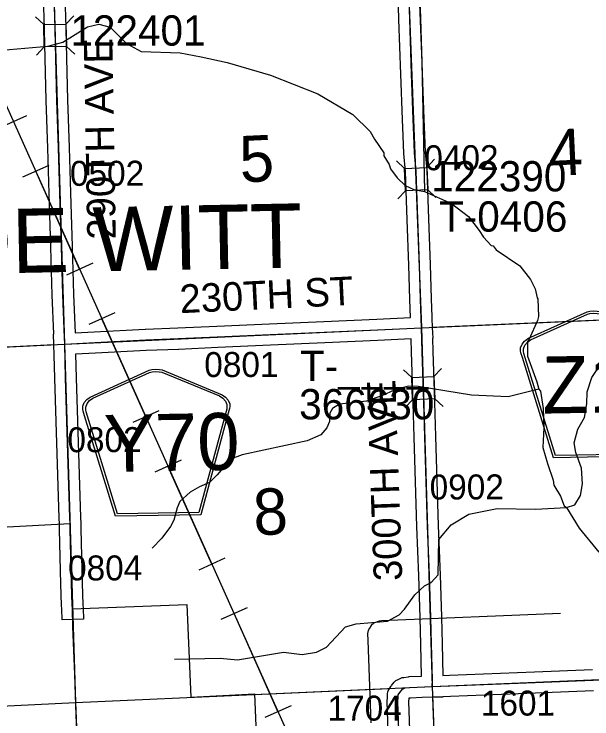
# Model space of a CAD drawing. Extents: x 128.7 to 185.5, y -21.4 to 12.6.
# Drawn here: x 153.067 to 154.688, y -9.139 to -7.163 of the extents above; entities that cross this region are included whole.
import ezdxf

# ---------------------------------------------------------------- set-up
doc = ezdxf.new("R2010")
doc.units = 0
for name, color, linetype in [('tdCoCityStreetMajor', 7, 'Continuous'), ('tdCoCorpBndry', 7, 'Continuous'), ('tdCoDirctArrow', 7, 'Continuous'), ('tdCoHydroRiver', 7, 'Continuous'), ('tdCoPipe', 7, 'Continuous'), ('tdCoSecRdNmbr', 7, 'Continuous'), ('tdCoSecRdTxt', 7, 'Continuous'), ('tdCoSecRteBand', 7, 'Continuous'), ('tdCoSecRteCL', 7, 'Continuous'), ('tdCoSectLine', 7, 'Continuous'), ('tdCoSectLinePart', 7, 'Continuous'), ('tdCoSectNmbr', 7, 'Continuous'), ('tdCoShieldCoRte', 7, 'Continuous'), ('tdCoShieldCoRteHrd', 7, 'Continuous'), ('tdCoStrucSec', 7, 'Continuous'), ('tdCoStrucSecCoName', 7, 'Continuous'), ('tdCoStrucSecFHWANum', 7, 'Continuous'), ('tdCoSurfAsphalt', 7, 'Continuous'), ('tdCoSurfGravel', 7, 'Continuous'), ('tdCoTwpNameTxt', 7, 'Continuous')]:
    doc.layers.add(name, color=color, linetype=linetype)

msp = doc.modelspace()

# ---------------------------------------------------------------- linework, layer by layer
at = {"layer": 'tdCoCityStreetMajor'}
msp.add_lwpolyline([(153.2489, -9.3185), (153.2446, -9.2148), (153.2414, -9.1285), (153.2369, -9.0131), (153.232, -8.8804), (153.2305, -8.8303)], dxfattribs=at)
at = {"layer": 'tdCoCorpBndry'}
msp.add_lwpolyline([(152.6754, -8.6202), (153.2238, -8.591), (153.2244, -8.6072), (153.2283, -8.7601), (153.2305, -8.8303), (153.5519, -8.8183), (153.5625, -9.0782), (153.7416, -9.0687), (153.7491, -9.2491)], dxfattribs=at)
at = {"layer": 'tdCoDirctArrow'}
msp.add_lwpolyline([(154.6002, -8.8432), (154.0975, -8.8644), (154.091, -8.8652), (154.0854, -8.8666), (154.0766, -8.8704), (154.0686, -8.8771), (154.0638, -8.8848), (154.0607, -8.8907), (154.0588, -8.8997), (154.0592, -8.9191), (154.0679, -9.1502)], dxfattribs=at)
at = {"layer": 'tdCoHydroRiver'}
for points in [[(154.1844, -6.6193), (154.2109, -7.2987), (154.2186, -7.6598)], [(153.0323, -7.2634), (153.1613, -7.2526), (153.2036, -7.2417), (153.2731, -7.1983), (153.3044, -7.1909), (153.3363, -7.1993), (153.382, -7.2451), (153.4238, -7.2673), (153.5329, -7.2714), (153.5916, -7.2821), (153.6648, -7.2985), (153.786, -7.3338), (153.9188, -7.386), (154.017, -7.4442), (154.066, -7.4915), (154.0778, -7.5132), (154.1044, -7.5517), (154.1046, -7.5596), (154.1197, -7.5843), (154.1233, -7.5968), (154.1415, -7.6215), (154.1643, -7.6428), (154.1884, -7.6546), (154.2186, -7.6598), (154.2939, -7.6936), (154.3425, -7.7298), (154.3723, -7.7698), (154.384, -7.7883), (154.4053, -7.8113), (154.4116, -7.8126), (154.4199, -7.8234), (154.4861, -7.8685), (154.5159, -7.9069), (154.5294, -7.9333), (154.535, -7.9583), (154.5367, -7.9614), (154.5384, -8.0103), (154.5356, -8.0214), (154.5121, -8.0743), (154.5076, -8.0808), (154.5075, -8.1218), (154.5336, -8.1935), (154.539, -8.2139), (154.544, -8.22), (154.552, -8.2687), (154.5538, -8.3223), (154.551, -8.3776), (154.5636, -8.4229), (154.5794, -8.4698), (154.5814, -8.4839), (154.5999, -8.5148), (154.6102, -8.5413), (154.6167, -8.5458), (154.6526, -8.6046), (154.7078, -8.671)], [(153.517, -8.9718), (153.6448, -8.969), (153.6939, -8.9736), (153.8225, -8.9519), (153.8748, -8.958), (153.9157, -8.9518), (153.9436, -8.9382), (153.9969, -8.8812), (154.0266, -8.8723), (154.1147, -8.8645), (154.1473, -8.8476), (154.1625, -8.8313), (154.1911, -8.7909), (154.2186, -8.7662), (154.2372, -8.7561), (154.257, -8.7349), (154.2584, -8.6355), (154.2933, -8.5948), (154.3427, -8.5647), (154.4227, -8.5493), (154.5301, -8.5504), (154.6167, -8.5458), (154.6401, -8.5387), (154.6566, -8.5129), (154.6618, -8.4796), (154.6587, -8.4355), (154.643, -8.3918), (154.6389, -8.3651), (154.649, -8.3265), (154.6672, -8.2939), (154.6741, -8.2554), (154.6749, -8.2219), (154.6881, -8.1816), (154.7186, -8.1358)], [(154.539, -8.2139), (154.453, -8.2358), (154.3502, -8.2314), (154.201, -8.2065), (154.1726, -8.2059), (154.1335, -8.2167), (154.1009, -8.2321), (154.0557, -8.2478), (153.9802, -8.2567), (153.9601, -8.2685), (153.9526, -8.2814), (153.9519, -8.3051), (153.9446, -8.3227), (153.9279, -8.3422), (153.889, -8.3593), (153.7073, -8.3987), (153.6746, -8.4108), (153.6366, -8.4548), (153.6152, -8.476), (153.5872, -8.488), (153.5609, -8.5031), (153.5318, -8.5294), (153.5246, -8.547), (153.5147, -8.5821), (153.5058, -8.5997), (153.4817, -8.6321), (153.4542, -8.6599)]]:
    msp.add_lwpolyline(points, dxfattribs=at)
at = {"layer": 'tdCoPipe'}
for p, q in [((153.1019, -7.4479), (153.0285, -7.4808)), ((153.1642, -7.5867), (153.0906, -7.6197)), ((153.2875, -7.8614), (153.2141, -7.8944)), ((153.3498, -8.0002), (153.2762, -8.0332)), ((153.4731, -8.275), (153.3996, -8.3079)), ((153.5353, -8.4138), (153.4618, -8.4468)), ((153.6586, -8.6885), (153.5852, -8.7215)), ((153.7209, -8.8273), (153.6473, -8.8603)), ((153.8442, -9.1021), (153.7708, -9.135))]:
    msp.add_line(p, q, dxfattribs=at)
for points in [[(153.2907, -13.3487), (153.1504, -13.0403), (153.08, -11.9742), (153.9221, -10.7441), (153.8422, -9.1961), (152.4885, -6.1792), (152.255, -4.5804), (152.0586, -4.5041), (150.9187, -1.6917), (149.9982, 2.3236), (149.759, 2.5022), (149.1601, 4.9961)], [(153.2507, -7.8779), (153.1274, -7.6032)], [(153.4363, -8.2915), (153.313, -8.0167)], [(153.6219, -8.705), (153.4986, -8.4303)], [(153.8074, -9.1186), (153.6841, -8.8438)]]:
    msp.add_lwpolyline(points, dxfattribs=at)
at = {"layer": 'tdCoSecRteBand'}
for points in [[(153.2378, -8.0565), (153.292, -8.0536), (153.292, -8.0536), (153.292, -8.0536), (153.435, -8.0462), (153.4352, -8.0462), (153.4354, -8.0462), (153.5261, -8.0427), (153.6357, -8.0378), (153.6357, -8.0378), (153.6358, -8.0378), (153.7837, -8.0314), (153.9358, -8.0247), (154.085, -8.0178), (154.085, -8.0178), (154.085, -8.0178), (154.1794, -8.0136), (154.1771, -7.9631), (154.1771, -7.9628), (154.1771, -7.9625), (154.1746, -7.8667), (154.1699, -7.7392), (154.1648, -7.6044), (154.1609, -7.5537), (154.1609, -7.5532), (154.1608, -7.5527), (154.1586, -7.5044), (154.1586, -7.5042), (154.1586, -7.504), (154.1571, -7.4584), (154.1524, -7.3308), (154.1524, -7.3307), (154.1524, -7.3307), (154.147, -7.1773), (154.147, -7.1773), (154.147, -7.1772), (154.1426, -7.0387)], [(154.2025, -7.0367), (154.207, -7.1753), (154.2124, -7.3286), (154.2171, -7.4563), (154.2171, -7.4564), (154.2171, -7.4564), (154.2186, -7.5019), (154.2208, -7.5495), (154.2247, -7.6004), (154.2247, -7.6009), (154.2247, -7.6015), (154.2299, -7.7369), (154.2299, -7.7369), (154.2299, -7.7369), (154.2346, -7.8647), (154.2346, -7.8649), (154.2346, -7.865), (154.2371, -7.9607), (154.2394, -8.0114), (154.2394, -8.0114), (154.2395, -8.0149), (154.2395, -8.0151), (154.2403, -8.0411), (154.2416, -8.0709), (154.2411, -8.0709), (154.2422, -8.109), (154.2457, -8.2202), (154.2496, -8.347), (154.2496, -8.347), (154.2496, -8.3471), (154.2531, -8.4723), (154.2573, -8.5969), (154.2627, -8.7359), (154.2627, -8.736), (154.2627, -8.7361), (154.2664, -8.8532), (154.2664, -8.8534), (154.2664, -8.8536), (154.2679, -8.9287), (154.2703, -9.017)], [(153.2014, -8.8612), (153.2005, -8.8312), (153.2001, -8.8202), (153.1983, -8.761), (153.1983, -8.7609), (153.1983, -8.7608), (153.1944, -8.6081), (153.1939, -8.5919), (153.1933, -8.5757), (153.1894, -8.4557), (153.1894, -8.4557), (153.1894, -8.4557), (153.185, -8.305), (153.1813, -8.1839), (153.1813, -8.1839), (153.1813, -8.1838), (153.1796, -8.1188), (153.1788, -8.0892), (153.1773, -8.0597), (153.1779, -8.0596), (153.1737, -7.9509), (153.1737, -7.9507), (153.1737, -7.9505), (153.1702, -7.816), (153.1653, -7.6656), (153.1653, -7.6656), (153.1653, -7.6656), (153.1613, -7.5384), (153.1569, -7.4045), (153.1569, -7.4043), (153.1569, -7.4042), (153.1542, -7.2871), (153.151, -7.1678), (153.1478, -7.0921)], [(153.2077, -7.0896), (153.2109, -7.1655), (153.2109, -7.1657), (153.211, -7.1659), (153.2142, -7.2855), (153.2142, -7.2856), (153.2142, -7.2857), (153.2169, -7.4026), (153.2213, -7.5364), (153.2213, -7.5364), (153.2213, -7.5365), (153.2252, -7.6637), (153.2302, -7.8141), (153.2302, -7.8142), (153.2302, -7.8143), (153.2336, -7.9488), (153.2378, -8.0565)], [(154.1177, -9.1992), (154.114, -9.0912), (154.114, -9.0904), (154.114, -9.0895), (154.1143, -9.0787), (154.1143, -9.078), (154.1143, -9.0774), (154.1148, -9.0698), (154.1153, -9.062), (154.1195, -9.0555), (154.1239, -9.0486), (154.125, -9.047), (154.1262, -9.0455), (154.1338, -9.0364), (154.1382, -9.0312), (154.1445, -9.0283), (154.1521, -9.0249), (154.156, -9.0231), (154.1602, -9.0225), (154.1723, -9.0208), (154.1739, -9.0206), (154.1754, -9.0205), (154.2103, -9.0192), (154.2079, -8.9302), (154.2079, -8.9301), (154.2079, -8.93), (154.2064, -8.855), (154.2027, -8.7381), (154.1973, -8.5991), (154.1973, -8.5991), (154.1973, -8.599), (154.1931, -8.4742), (154.1931, -8.4741), (154.1931, -8.474), (154.1897, -8.3488), (154.1857, -8.2221), (154.1823, -8.1109), (154.1823, -8.1108), (154.1823, -8.1108), (154.1812, -8.0736), (154.0877, -8.0778), (153.9386, -8.0847), (153.9385, -8.0847), (153.9385, -8.0847), (153.7863, -8.0913), (153.7863, -8.0913), (153.7863, -8.0913), (153.6384, -8.0977), (153.5287, -8.1027), (153.5286, -8.1027), (153.5285, -8.1027), (153.4379, -8.1061), (153.2951, -8.1135), (153.2396, -8.1165), (153.2413, -8.1822), (153.245, -8.3032), (153.245, -8.3032), (153.245, -8.3032), (153.2494, -8.4538), (153.2533, -8.5738), (153.2538, -8.59), (153.2543, -8.6062), (153.2544, -8.6063), (153.2544, -8.6064), (153.2583, -8.7592), (153.2601, -8.8184), (153.2605, -8.8294), (153.2614, -8.8593), (153.2014, -8.8612)], [(154.2703, -9.017), (154.2888, -9.0163), (154.5275, -9.0067), (154.6902, -9.0001)], [(154.6926, -9.06), (154.5299, -9.0667), (154.5299, -9.0667), (154.5299, -9.0667), (154.2912, -9.0763), (154.2912, -9.0763), (154.2911, -9.0763), (154.2715, -9.077), (154.2702, -9.0771), (154.2702, -9.0784), (154.2409, -9.0781), (154.2116, -9.0792), (154.1792, -9.0804), (154.1747, -9.0811), (154.1742, -9.0817), (154.174, -9.09), (154.1777, -9.1971)]]:
    msp.add_lwpolyline(points, dxfattribs=at)
at = {"layer": 'tdCoSecRteCL'}
for points in [[(154.2103, -8.0422), (154.2095, -8.016), (154.2071, -7.9617), (154.2046, -7.8658), (154.1999, -7.738), (154.1948, -7.6027), (154.1908, -7.5514), (154.1886, -7.503), (154.1871, -7.4574), (154.1824, -7.3297), (154.177, -7.1763), (154.1726, -7.0377), (154.1684, -6.9267), (154.1671, -6.8811), (154.1639, -6.7442), (154.1595, -6.6111), (154.1585, -6.5642)], [(153.2088, -8.088), (153.2083, -8.0698), (153.2036, -7.9497), (153.2002, -7.8151), (153.1953, -7.6646), (153.1913, -7.5374), (153.1869, -7.4035), (153.1842, -7.2864), (153.181, -7.1667), (153.1778, -7.0909), (153.1758, -7.0434), (153.1718, -6.9231), (153.1669, -6.7801), (153.1632, -6.6484), (153.1617, -6.6031)], [(153.2088, -8.088), (153.2935, -8.0836), (153.4366, -8.0762), (153.5273, -8.0727), (153.6371, -8.0678), (153.785, -8.0614), (153.9372, -8.0547), (154.0864, -8.0478), (154.2103, -8.0422)], [(154.2405, -9.0481), (154.2406, -9.0298), (154.2379, -8.9294), (154.2364, -8.8542), (154.2327, -8.737), (154.2273, -8.598), (154.2231, -8.4732), (154.2197, -8.3479), (154.2157, -8.2211), (154.2123, -8.1099), (154.2103, -8.0422)], [(153.2305, -8.8303), (153.2301, -8.8193), (153.2283, -8.7601), (153.2244, -8.6072), (153.2238, -8.591), (153.2233, -8.5748), (153.2194, -8.4548), (153.215, -8.3041), (153.2113, -8.183), (153.2088, -8.088)], [(154.2405, -9.0481), (154.29, -9.0463), (154.5287, -9.0367), (154.6915, -9.03)], [(154.1554, -9.3868), (154.1512, -9.3617), (154.1519, -9.3104), (154.1477, -9.1982), (154.144, -9.0902), (154.1443, -9.0794), (154.1447, -9.0717), (154.1492, -9.0648), (154.1568, -9.0557), (154.1645, -9.0522), (154.1766, -9.0505), (154.2405, -9.0481)]]:
    msp.add_lwpolyline(points, dxfattribs=at)
at = {"layer": 'tdCoSectLine'}
for points in [[(154.1731, -7.0666), (154.2099, -8.0422)], [(153.1779, -7.1031), (153.2084, -8.088)], [(154.2099, -8.0422), (155.2118, -7.9984)], [(153.2084, -8.088), (154.2099, -8.0422)], [(154.2099, -8.0422), (154.2401, -9.0481)], [(152.2223, -8.1359), (153.2084, -8.088)], [(153.2084, -8.088), (153.2396, -9.0933)], [(154.2401, -9.0481), (155.2458, -9.0058)], [(153.2396, -9.0933), (154.2401, -9.0481)], [(154.2401, -9.0481), (154.2784, -10.0557)], [(152.2482, -9.1419), (153.2396, -9.0933)], [(153.2396, -9.0933), (153.2805, -10.0984)]]:
    msp.add_lwpolyline(points, dxfattribs=at)
at = {"layer": 'tdCoSectLinePart'}
for points in [[(154.2396, -8.0409), (154.9298, -8.0108)], [(152.2518, -8.1345), (153.1785, -8.0895)], [(153.7413, -9.0707), (154.1206, -9.0535)], [(154.2412, -9.0784), (154.2526, -9.3781)]]:
    msp.add_lwpolyline(points, dxfattribs=at)
at = {"layer": 'tdCoShieldCoRte'}
for points in [[(154.5802, -8.4067), (154.4934, -8.1253), (154.4893, -8.1122), (154.4884, -8.1064), (154.4883, -8.0985), (154.4924, -8.0882), (154.4995, -8.0796), (154.5089, -8.0727), (154.6749, -7.9975), (154.6824, -7.9957), (154.6928, -7.9946), (154.7033, -7.9953), (154.7108, -7.9968), (154.8793, -8.0662), (154.889, -8.0728), (154.8964, -8.0811), (154.9008, -8.0913), (154.901, -8.0992), (154.9004, -8.1051), (154.8967, -8.1183), (154.8197, -8.4026)], [(154.586, -8.4003), (154.5015, -8.1265), (154.4975, -8.1139), (154.4967, -8.1083), (154.4966, -8.1008), (154.5005, -8.0908), (154.5073, -8.0825), (154.5164, -8.076), (154.6758, -8.0037), (154.6829, -8.002), (154.6929, -8.001), (154.703, -8.0017), (154.7102, -8.0031), (154.872, -8.0698), (154.8813, -8.076), (154.8884, -8.084), (154.8926, -8.0939), (154.8928, -8.1014), (154.8922, -8.107), (154.8887, -8.1197), (154.8138, -8.3963)]]:
    msp.add_lwpolyline(points, close=True, dxfattribs=at)
at = {"layer": 'tdCoShieldCoRteHrd'}
for points in [[(153.3515, -8.5705), (153.2646, -8.289), (153.2605, -8.276), (153.2597, -8.2701), (153.2596, -8.2623), (153.2636, -8.2519), (153.2708, -8.2433), (153.2802, -8.2364), (153.4462, -8.1612), (153.4537, -8.1594), (153.4641, -8.1583), (153.4745, -8.159), (153.4821, -8.1605), (153.6506, -8.23), (153.6603, -8.2365), (153.6677, -8.2448), (153.6721, -8.2551), (153.6723, -8.2629), (153.6716, -8.2688), (153.668, -8.282), (153.591, -8.5663)], [(153.3573, -8.564), (153.2727, -8.2902), (153.2688, -8.2776), (153.268, -8.272), (153.2679, -8.2645), (153.2718, -8.2545), (153.2786, -8.2462), (153.2877, -8.2397), (153.447, -8.1674), (153.4542, -8.1657), (153.4642, -8.1647), (153.4742, -8.1654), (153.4815, -8.1668), (153.6432, -8.2335), (153.6525, -8.2397), (153.6597, -8.2477), (153.6639, -8.2576), (153.664, -8.2651), (153.6634, -8.2707), (153.6599, -8.2834), (153.585, -8.5601)]]:
    msp.add_lwpolyline(points, close=True, dxfattribs=at)
at = {"layer": 'tdCoStrucSec'}
for p, q in [((153.15, -7.1921), (153.1272, -7.1706)), ((153.2125, -7.1904), (153.2341, -7.1677)), ((153.2142, -7.253), (153.2369, -7.2745)), ((153.1516, -7.2547), (153.1301, -7.2774)), ((154.2253, -7.5927), (154.2466, -7.5698)), ((154.1628, -7.5951), (154.1398, -7.5738)), ((154.1652, -7.6577), (154.1439, -7.6806)), ((154.2277, -7.6553), (154.2507, -7.6765)), ((154.1826, -8.1814), (154.1597, -8.1601)), ((154.2452, -8.179), (154.2665, -8.156)), ((154.2476, -8.2415), (154.2705, -8.2628)), ((154.185, -8.2439), (154.1637, -8.2669))]:
    msp.add_line(p, q, dxfattribs=at)
for points in [[(153.1516, -7.2547), (153.15, -7.1921), (153.2125, -7.1904), (153.2142, -7.253)], [(154.1652, -7.6577), (154.1628, -7.5951), (154.2253, -7.5927), (154.2277, -7.6553)], [(154.185, -8.2439), (154.1826, -8.1814), (154.2452, -8.179), (154.2476, -8.2415)]]:
    msp.add_lwpolyline(points, close=True, dxfattribs=at)
at = {"layer": 'tdCoSurfAsphalt'}
msp.add_lwpolyline([(153.2305, -8.8303), (153.2301, -8.8193), (153.2283, -8.7601), (153.2244, -8.6072), (153.2238, -8.591), (153.2233, -8.5748), (153.2194, -8.4548), (153.215, -8.3041), (153.2113, -8.183), (153.2088, -8.088), (153.2083, -8.0698), (153.2036, -7.9497), (153.2002, -7.8151), (153.1953, -7.6646), (153.1913, -7.5374), (153.1869, -7.4035), (153.1842, -7.2864), (153.181, -7.1667), (153.1778, -7.0909), (153.1758, -7.0434), (153.1718, -6.9231), (153.1669, -6.7801), (153.1632, -6.6484), (153.1617, -6.6031)], dxfattribs=at)
at = {"layer": 'tdCoSurfGravel'}
for points in [[(154.2405, -9.0481), (154.2406, -9.0298), (154.2379, -8.9294), (154.2364, -8.8542), (154.2327, -8.737), (154.2273, -8.598), (154.2231, -8.4732), (154.2197, -8.3479), (154.2157, -8.2211), (154.2123, -8.1099), (154.2103, -8.0422), (154.2095, -8.016), (154.2071, -7.9617), (154.2046, -7.8658), (154.1999, -7.738), (154.1948, -7.6027), (154.1908, -7.5514), (154.1886, -7.503), (154.1871, -7.4574), (154.1824, -7.3297), (154.177, -7.1763), (154.1726, -7.0377)], [(153.2088, -8.088), (153.2935, -8.0836), (153.4366, -8.0762), (153.5273, -8.0727), (153.6371, -8.0678), (153.785, -8.0614), (153.9372, -8.0547), (154.0864, -8.0478), (154.2103, -8.0422)], [(154.2405, -9.0481), (154.29, -9.0463), (154.5287, -9.0367), (154.6915, -9.03), (154.7248, -9.0288)], [(154.1512, -9.3617), (154.1519, -9.3104), (154.1477, -9.1982), (154.144, -9.0902), (154.1443, -9.0794), (154.1447, -9.0717), (154.1492, -9.0648), (154.1568, -9.0557), (154.1645, -9.0522), (154.1766, -9.0505), (154.2405, -9.0481)]]:
    msp.add_lwpolyline(points, dxfattribs=at)

# ---------------------------------------------------------------- texts
at = {"layer": 'tdCoSecRdNmbr'}
for s, rotation, p in [('0402', 0.1169, (154.2182, -7.6005)), ('0502', 0.1162, (153.2237, -7.6442)), ('0801', 0.1164, (153.6006, -8.1804)), ('0802', 0.1162, (153.2165, -8.3912)), ('0902', 0.1169, (154.2331, -8.5238)), ('0804', 0.1162, (153.2183, -8.7509)), ('1601', 0.117, (154.3769, -9.13)), ('1704', 0.1167, (153.9466, -9.1441))]:
    msp.add_text(s, height=0.07, rotation=rotation, dxfattribs=at).set_placement(p)
at = {"layer": 'tdCoSecRdTxt'}
for s, rotation, p in [('290TH AVE', 91, (153.3523, -7.794)), ('230TH ST', 2.7814, (153.5333, -8.0014)), ('300TH AVE', 92, (154.1564, -8.751))]:
    msp.add_text(s, height=0.08, rotation=rotation, dxfattribs=at).set_placement(p)
at = {"layer": 'tdCoSectNmbr'}
for s, rotation, p in [('4', 2.6695, (154.5688, -7.617)), ('5', 2.6689, (153.7021, -7.6348)), ('8', 2.6689, (153.7408, -8.6247))]:
    msp.add_text(s, height=0.13, rotation=rotation, dxfattribs=at).set_placement(p)
at = {"layer": 'tdCoShieldCoRte'}
msp.add_text('Z14', height=0.16, rotation=1, dxfattribs=at).set_placement((154.55, -8.283))
at = {"layer": 'tdCoShieldCoRteHrd'}
msp.add_text('Y70', height=0.16, rotation=1, dxfattribs=at).set_placement((153.3202, -8.4467))
at = {"layer": 'tdCoStrucSecCoName'}
for s, p in [('T-0406', (154.2594, -7.7727)), ('T-____', (153.8692, -8.1915))]:
    msp.add_text(s, height=0.085, dxfattribs=at).set_placement(p)
at = {"layer": 'tdCoStrucSecFHWANum'}
for s, p in [('122401', (153.2249, -7.251)), ('122390', (154.2374, -7.6598)), ('366630', (153.8668, -8.299))]:
    msp.add_text(s, height=0.085, dxfattribs=at).set_placement(p)
at = {"layer": 'tdCoTwpNameTxt'}
msp.add_text('DE WITT', height=0.18, rotation=1.1165, dxfattribs=at).set_placement((152.8882, -7.8922))

doc.saveas('drawing.dxf')
